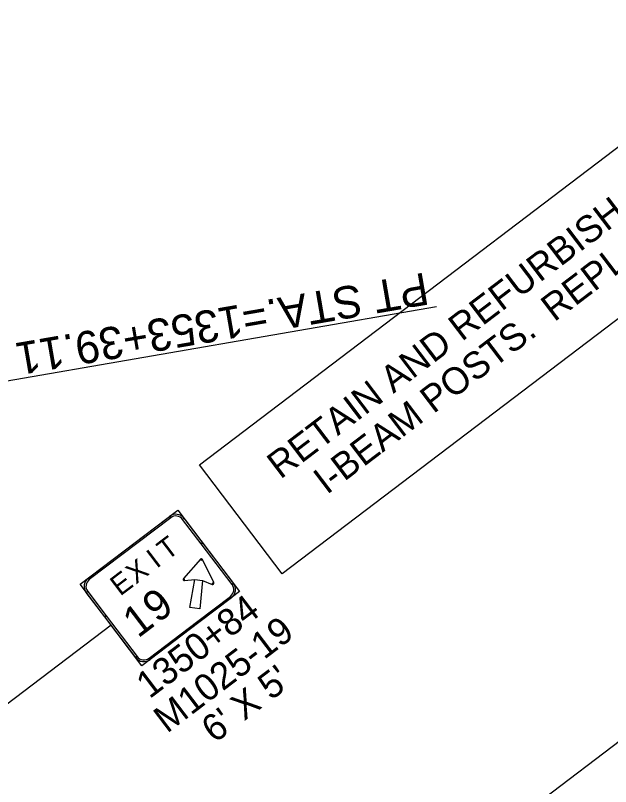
# Model space of a CAD drawing. Extents: x 2001876 to 2025694, y 804561 to 868938.
# Drawn here: x 2014122 to 2014565, y 822068 to 822641 of the extents above; entities that cross this region are included whole.
import ezdxf

# ---------------------------------------------------------------- set-up
doc = ezdxf.new("R2010")
doc.units = 0
for name, color, linetype in [('Level 30', 7, 'Continuous'), ('RD_HC_Data', 7, 'Continuous'), ('RD_PD_CLEAR ZONE', 7, 'Continuous'), ('TR SN EXTRUDED PANEL SIGNS - GROUND MOUNTED', 7, 'Continuous'), ('TR SN EXTRUDED PANEL SIGNS- MOUNTED OVERHEAD', 7, 'Continuous')]:
    doc.layers.add(name, color=color, linetype=linetype)

msp = doc.modelspace()

# ---------------------------------------------------------------- linework, layer by layer
at = {"layer": 'RD_HC_Data'}
msp.add_line((2014023.1, 822353.54), (2014435.34, 822424.84), dxfattribs=at)
at = {"layer": 'RD_PD_CLEAR ZONE'}
for centre, radius, start, end in [((2020767.46, 826282.99), 7994.76, 207.545411, 229.949057), ((2015434.54, 822597.66), 1432.4, 189.81268, 215.20066)]:
    msp.add_arc(centre, radius, start, end, dxfattribs=at)
at = {"layer": 'TR SN EXTRUDED PANEL SIGNS - GROUND MOUNTED'}
for p, q in [((2014236.8, 822268.8), (2014237.57, 822267.79)), ((2014246.45, 822266.58), (2014247.45, 822267.35)), ((2014259.65, 822236.86), (2014260.36, 822236.23)), ((2014260.36, 822236.23), (2014261.21, 822236.64)), ((2014177.05, 822221.82), (2014176.29, 822222.83)), ((2014247.7, 822221.97), (2014246.99, 822222.6)), ((2014247.81, 822221.03), (2014247.7, 822221.97)), ((2014268.72, 822219.1), (2014268.37, 822218.22)), ((2014269.58, 822219.52), (2014268.72, 822219.1)), ((2014284.23, 822218.93), (2014283.22, 822218.16)), ((2014174.83, 822212.18), (2014175.84, 822212.95)), ((2014282.01, 822209.29), (2014282.78, 822208.28)), ((2014193.22, 822187.97), (2014066.81, 822091.95)), ((2014212.62, 822164.53), (2014211.61, 822163.76)), ((2014222.26, 822162.31), (2014221.49, 822163.32))]:
    msp.add_line(p, q, dxfattribs=at)
for points in [[(2014259.01, 822307.19), (2014699.09, 822641.49), (2014760.67, 822560.42), (2014320.59, 822226.12)], [(2014170.23, 822218.23), (2014242.86, 822273.4), (2014288.83, 822212.88), (2014216.21, 822157.71)], [(2014237.57, 822267.79), (2014177.05, 822221.82), (2014176.29, 822222.83), (2014236.8, 822268.8), (2014237.57, 822267.79)], [(2014260.24, 822248.42), (2014246.45, 822266.58), (2014247.45, 822267.35), (2014261.25, 822249.19), (2014260.24, 822248.42)], [(2014283.22, 822218.16), (2014260.24, 822248.42), (2014261.25, 822249.19), (2014284.23, 822218.93), (2014283.22, 822218.16)], [(2014260.36, 822236.23), (2014259.65, 822236.86), (2014246.99, 822222.6), (2014247.7, 822221.97), (2014247.81, 822221.03), (2014255.52, 822221.87), (2014261.17, 822221.09), (2014268.37, 822218.22), (2014268.72, 822219.1), (2014269.58, 822219.52), (2014261.21, 822236.64), (2014260.36, 822236.23)], [(2014259.24, 822199.94), (2014251.71, 822200.97), (2014255.52, 822221.87), (2014261.17, 822221.09), (2014259.24, 822199.94)], [(2014175.84, 822212.95), (2014189.63, 822194.79), (2014188.62, 822194.02), (2014174.83, 822212.18), (2014175.84, 822212.95)], [(2014257.8, 822190.9), (2014282.01, 822209.29), (2014282.78, 822208.28), (2014258.57, 822189.89), (2014257.8, 822190.9)], [(2014189.63, 822194.79), (2014212.62, 822164.53), (2014211.61, 822163.76), (2014188.62, 822194.02), (2014189.63, 822194.79)], [(2014221.49, 822163.32), (2014257.8, 822190.9), (2014258.57, 822189.89), (2014222.26, 822162.31), (2014221.49, 822163.32)]]:
    msp.add_lwpolyline(points, close=True, dxfattribs=at)
for centre, radius, start, end in [((2014241.4, 822262.75), 7.6, 37.22179, 127.222), ((2014241.4, 822262.75), 6.33, 37.22179, 127.222), ((2014260.36, 822236.23), 0.95, 26.04366, 138.39953), ((2014180.88, 822216.78), 7.6, 127.222, 217.22164), ((2014180.88, 822216.78), 6.33, 127.222, 217.22164), ((2014247.7, 822221.97), 0.95, 138.39984, 276.18416), ((2014268.72, 822219.1), 0.95, 248.25991, 26.04366), ((2014278.18, 822214.33), 7.6, 307.22185, 37.22206), ((2014278.18, 822214.33), 6.33, 307.22185, 37.22206), ((2014217.66, 822168.36), 7.6, 217.22164, 307.22185), ((2014217.66, 822168.36), 6.33, 217.22164, 307.22185)]:
    msp.add_arc(centre, radius, start, end, dxfattribs=at)
at = {"layer": 'TR SN EXTRUDED PANEL SIGNS- MOUNTED OVERHEAD'}
msp.add_line((2014652.7, 822163.34), (2014248.01, 821855.93), dxfattribs=at)

# ---------------------------------------------------------------- texts
at = {"layer": 'Level 30'}
msp.add_text('M1025-19', height=20, rotation=37.22179, dxfattribs=at).set_placement((2014234.83, 822106.97))
at = {"layer": 'RD_HC_Data'}
msp.add_text('PT STA.=1353+39.11', height=24, rotation=189.81268, dxfattribs=at).set_placement((2014426.85, 822450.34))
at = {"layer": 'TR SN EXTRUDED PANEL SIGNS - GROUND MOUNTED'}
for s, height, rotation, p in [('RETAIN AND REFURBISH EXISTING', 20, 37.22179, (2014319.19, 822296.02)), ('I-BEAM POSTS.  REPLACE SIGN.', 20, 37.22179, (2014353.67, 822284.55)), ('T', 15.2, 37.22179, (2014234.9, 822235.54)), ('I', 15.2, 37.22179, (2014227.1, 822229.62)), ('X', 15.2, 37.22179, (2014211.71, 822217.93)), ('E', 15.2, 37.22179, (2014200.02, 822209.04)), ('9', 22.8, 37.22179, (2014227.78, 822188.77)), ('1350+84', 20, 37.21748, (2014221.8, 822132.59)), ('1', 22.8, 37.22179, (2014213.21, 822177.71)), ("6' X 5'", 20, 37.22179, (2014270.32, 822099.61))]:
    msp.add_text(s, height=height, rotation=rotation, dxfattribs=at).set_placement(p)

doc.saveas('drawing.dxf')
